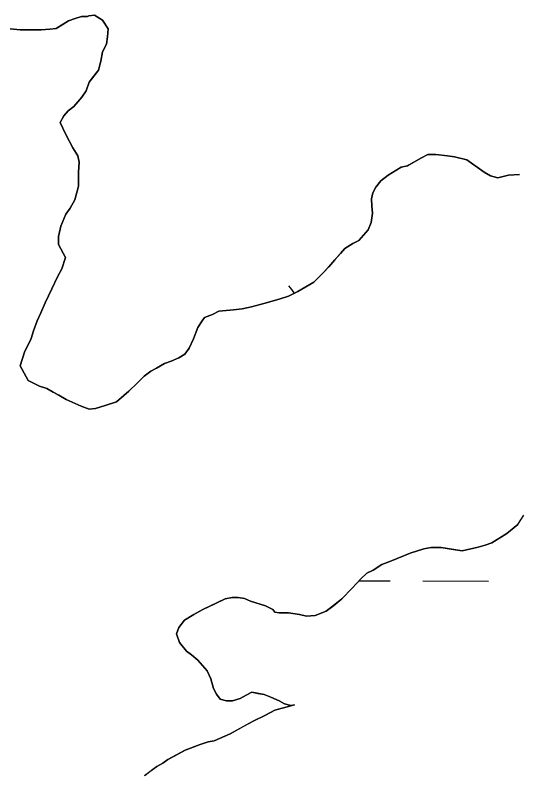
# Model space of a CAD drawing. Extents: x 3177385 to 3215275, y 903885 to 929304.
# Drawn here: x 3188101 to 3188346, y 924489.1 to 924859.7 of the extents above; entities that cross this region are included whole.
import ezdxf

# ---------------------------------------------------------------- set-up
doc = ezdxf.new("R2010")
doc.units = 0
for name, color, linetype in [('V-SITE-VEGE', 7, 'Continuous'), ('V-TOPO-SHOR', 7, 'Continuous'), ('V-WETL-SWMP', 7, 'Continuous')]:
    doc.layers.add(name, color=color, linetype=linetype)

msp = doc.modelspace()

# ---------------------------------------------------------------- linework, layer by layer
at = {"layer": 'V-SITE-VEGE'}
for p, q in [((3188130.26, 924858.11), (3188133.27, 924859.03)), ((3188133.27, 924859.03), (3188136.29, 924859.04)), ((3188136.29, 924859.04), (3188136.89, 924859.35)), ((3188136.89, 924859.35), (3188139.61, 924859.67)), ((3188139.61, 924859.67), (3188143.54, 924857.28)), ((3188120.93, 924853.22), (3188126.94, 924856.88)), ((3188126.94, 924856.88), (3188130.26, 924858.11)), ((3188143.54, 924857.28), (3188146.29, 924853.06)), ((3188098.58, 924853.1), (3188103.42, 924852.52)), ((3188103.42, 924852.52), (3188113.68, 924852.58)), ((3188113.68, 924852.58), (3188120.93, 924853.22)), ((3188146.29, 924853.06), (3188146.01, 924849.14)), ((3188146.01, 924849.14), (3188145.42, 924845.51)), ((3188145.42, 924845.51), (3188143.63, 924841.88)), ((3188143.63, 924841.88), (3188142.75, 924837.34)), ((3188142.75, 924837.34), (3188141.57, 924832.81)), ((3188141.57, 924832.81), (3188137.07, 924827.05)), ((3188137.07, 924827.05), (3188135.58, 924822.81)), ((3188135.58, 924822.81), (3188133.49, 924819.78)), ((3188133.49, 924819.78), (3188129.59, 924815.23)), ((3188129.59, 924815.23), (3188126.88, 924813.1)), ((3188124.78, 924810.68), (3188122.99, 924807.34)), ((3188126.88, 924813.1), (3188124.78, 924810.68)), ((3188122.99, 924807.34), (3188125.74, 924801.62)), ((3188125.74, 924801.62), (3188129.1, 924795)), ((3188129.1, 924795), (3188131.53, 924791.09)), ((3188131.53, 924791.09), (3188132.15, 924788.07)), ((3188292.18, 924786.24), (3188299.1, 924790.2)), ((3188299.1, 924790.2), (3188302.11, 924791.73)), ((3188302.11, 924791.73), (3188306.03, 924791.75)), ((3188306.03, 924791.75), (3188311.77, 924791.18)), ((3188311.77, 924791.18), (3188315.1, 924790.59)), ((3188315.1, 924790.59), (3188321.14, 924789.12)), ((3188321.14, 924789.12), (3188329.63, 924783.13)), ((3188132.15, 924788.07), (3188131.88, 924783.24)), ((3188282.84, 924781.66), (3188289.16, 924785.62)), ((3188289.16, 924785.62), (3188292.18, 924786.24)), ((3188131.88, 924783.24), (3188131.92, 924776.3)), ((3188279.24, 924778.92), (3188282.84, 924781.66)), ((3188329.63, 924783.13), (3188332.66, 924781.33)), ((3188332.66, 924781.33), (3188336.29, 924780.44)), ((3188336.29, 924780.44), (3188341.41, 924781.68)), ((3188341.41, 924781.68), (3188346.85, 924782.01)), ((3188276.83, 924775.89), (3188279.24, 924778.92)), ((3188131.92, 924776.3), (3188130.14, 924769.65)), ((3188275.34, 924773.17), (3188276.83, 924775.89)), ((3188130.14, 924769.65), (3188127.75, 924765.71)), ((3188274.75, 924770.14), (3188275.34, 924773.17)), ((3188274.77, 924766.82), (3188274.75, 924770.14)), ((3188275.09, 924763.2), (3188274.77, 924766.82)), ((3188125.65, 924762.68), (3188123.27, 924756.93)), ((3188127.75, 924765.71), (3188125.65, 924762.68)), ((3188274.52, 924758.67), (3188275.09, 924763.2)), ((3188273.03, 924755.04), (3188274.52, 924758.67)), ((3188123.27, 924756.93), (3188122.09, 924751.79)), ((3188268.53, 924749.88), (3188273.03, 924755.04)), ((3188122.09, 924751.79), (3188122.11, 924747.86)), ((3188122.11, 924747.86), (3188125.47, 924741.54)), ((3188261.61, 924745.92), (3188265.52, 924748.35)), ((3188265.52, 924748.35), (3188268.53, 924749.88)), ((3188251.4, 924734.39), (3188261.61, 924745.92)), ((3188125.47, 924741.54), (3188123.69, 924736.1)), ((3188123.69, 924736.1), (3188121.59, 924732.16)), ((3188246.6, 924729.53), (3188251.4, 924734.39)), ((3188121.59, 924732.16), (3188115.62, 924719.45)), ((3188238.77, 924724.96), (3188246.6, 924729.53)), ((3188229.74, 924721.29), (3188234.26, 924722.82)), ((3188234.26, 924722.82), (3188238.77, 924724.96)), ((3188115.62, 924719.45), (3188111.75, 924710.67)), ((3188216.17, 924717.59), (3188222.2, 924719.13)), ((3188222.2, 924719.13), (3188229.74, 924721.29)), ((3188197.17, 924713.86), (3188200.18, 924715.39)), ((3188200.18, 924715.39), (3188207.42, 924716.03)), ((3188207.42, 924716.03), (3188211.65, 924716.66)), ((3188211.65, 924716.66), (3188216.17, 924717.59)), ((3188111.75, 924710.67), (3188109.96, 924705.83)), ((3188189.96, 924707.48), (3188192.06, 924710.81)), ((3188192.06, 924710.81), (3188193.25, 924712.33)), ((3188193.25, 924712.33), (3188197.17, 924713.86)), ((3188187.88, 924702.03), (3188189.96, 924707.48)), ((3188109.96, 924705.83), (3188108.78, 924702.2)), ((3188108.78, 924702.2), (3188105.49, 924695.54)), ((3188185.79, 924697.49), (3188187.88, 924702.03)), ((3188105.49, 924695.54), (3188103.42, 924688.89)), ((3188183.69, 924694.46), (3188185.79, 924697.49)), ((3188177.07, 924691.11), (3188180.68, 924692.64)), ((3188180.68, 924692.64), (3188183.69, 924694.46)), ((3188103.42, 924688.89), (3188107.38, 924681.66)), ((3188167.13, 924686.22), (3188173.75, 924689.88)), ((3188173.75, 924689.88), (3188177.07, 924691.11)), ((3188163.83, 924683.79), (3188167.13, 924686.22)), ((3188107.38, 924681.66), (3188112.83, 924678.98)), ((3188160.52, 924680.45), (3188163.83, 924683.79)), ((3188112.83, 924678.98), (3188116.46, 924677.79)), ((3188116.46, 924677.79), (3188125.85, 924672.41)), ((3188156.32, 924676.5), (3188160.52, 924680.45)), ((3188150.31, 924671.34), (3188156.32, 924676.5)), ((3188125.85, 924672.41), (3188133.11, 924669.13)), ((3188140.06, 924667.96), (3188150.31, 924671.34)), ((3188133.11, 924669.13), (3188137.04, 924667.64)), ((3188137.04, 924667.64), (3188140.06, 924667.96)), ((3188345.98, 924611.43), (3188340.57, 924607.17)), ((3188340.57, 924607.17), (3188333.35, 924602.6)), ((3188300.15, 924599.7), (3188293.52, 924597.55)), ((3188303.77, 924600.33), (3188300.15, 924599.7)), ((3188308.6, 924600.35), (3188303.77, 924600.33)), ((3188318.88, 924598.6), (3188308.6, 924600.35)), ((3188326.71, 924600.46), (3188318.88, 924598.6)), ((3188330.03, 924601.38), (3188326.71, 924600.46)), ((3188333.35, 924602.6), (3188330.03, 924601.38)), ((3188293.52, 924597.55), (3188284.48, 924593.88)), ((3188279.66, 924592.04), (3188275.45, 924589.3)), ((3188284.48, 924593.88), (3188279.66, 924592.04)), ((3188275.45, 924589.3), (3188272.44, 924587.77)), ((3188269.44, 924585.04), (3188265.23, 924580.49)), ((3188272.44, 924587.77), (3188269.44, 924585.04)), ((3188265.23, 924580.49), (3188260.13, 924575.33)), ((3188203.37, 924575.32), (3188192.53, 924570.13)), ((3188206.69, 924575.94), (3188203.37, 924575.32)), ((3188209.71, 924575.96), (3188206.69, 924575.94)), ((3188212.73, 924575.37), (3188209.71, 924575.96)), ((3188215.76, 924574.18), (3188212.73, 924575.37)), ((3188223.02, 924571.8), (3188215.76, 924574.18)), ((3188260.13, 924575.33), (3188256.22, 924571.99)), ((3188192.53, 924570.13), (3188188.02, 924567.68)), ((3188226.65, 924570.01), (3188223.02, 924571.8)), ((3188227.56, 924568.81), (3188226.65, 924570.01)), ((3188256.22, 924571.99), (3188252.62, 924569.25)), ((3188188.02, 924567.68), (3188183.51, 924564.94)), ((3188229.68, 924568.52), (3188227.56, 924568.81)), ((3188234.2, 924568.54), (3188229.68, 924568.52)), ((3188239.64, 924567.67), (3188234.2, 924568.54)), ((3188242.97, 924566.78), (3188239.64, 924567.67)), ((3188247.2, 924567.11), (3188242.97, 924566.78)), ((3188252.62, 924569.25), (3188247.2, 924567.11)), ((3188183.51, 924564.94), (3188180.81, 924561.31)), ((3188180.81, 924561.31), (3188179.62, 924558.28)), ((3188179.62, 924558.28), (3188181.15, 924554.06)), ((3188181.15, 924554.06), (3188184.49, 924549.85)), ((3188184.49, 924549.85), (3188186.92, 924548.05)), ((3188186.92, 924548.05), (3188189.95, 924545.35)), ((3188189.95, 924545.35), (3188194.51, 924540.24)), ((3188194.51, 924540.24), (3188196.34, 924536.33)), ((3188196.34, 924536.33), (3188197.58, 924531.51)), ((3188197.58, 924531.51), (3188199.1, 924528.8)), ((3188199.1, 924528.8), (3188200.92, 924526.39)), ((3188213.6, 924528.28), (3188216.31, 924529.8)), ((3188216.31, 924529.8), (3188222.35, 924528.63)), ((3188200.92, 924526.39), (3188203.95, 924525.51)), ((3188203.95, 924525.51), (3188206.97, 924525.52)), ((3188206.97, 924525.52), (3188210.58, 924526.75)), ((3188210.58, 924526.75), (3188213.6, 924528.28)), ((3188222.35, 924528.63), (3188225.68, 924527.44)), ((3188225.68, 924527.44), (3188229.61, 924525.65)), ((3188229.61, 924525.65), (3188232.34, 924524.15)), ((3188237.17, 924523.58), (3188227.52, 924521.11)), ((3188232.34, 924524.15), (3188235.36, 924523.26)), ((3188235.36, 924523.26), (3188237.17, 924523.58)), ((3188223.01, 924518.67), (3188216.99, 924515.62)), ((3188227.52, 924521.11), (3188223.01, 924518.67)), ((3188216.99, 924515.62), (3188205.85, 924509.51)), ((3188205.85, 924509.51), (3188198.02, 924506.15)), ((3188191.09, 924504.3), (3188183.85, 924501.54)), ((3188195, 924505.53), (3188191.09, 924504.3)), ((3188198.02, 924506.15), (3188195, 924505.53)), ((3188183.85, 924501.54), (3188175.43, 924496.97)), ((3188175.43, 924496.97), (3188173.02, 924495.14)), ((3188170.01, 924493.62), (3188164, 924489.06)), ((3188173.02, 924495.14), (3188170.01, 924493.62))]:
    msp.add_line(p, q, dxfattribs=at)
at = {"layer": 'V-TOPO-SHOR'}
for points in [[(3188098.58, 924853.1), (3188103.42, 924852.52), (3188110.06, 924852.56), (3188113.68, 924852.58), (3188117.91, 924852.9), (3188120.93, 924853.22), (3188123.93, 924855.05), (3188126.94, 924856.88), (3188130.26, 924858.11), (3188133.27, 924859.03), (3188136.29, 924859.04), (3188136.89, 924859.35), (3188139.61, 924859.67), (3188143.55, 924857.28), (3188146.29, 924853.06), (3188146.01, 924849.14), (3188145.42, 924845.51), (3188143.63, 924841.88), (3188142.75, 924837.34), (3188141.57, 924832.81), (3188139.17, 924829.77), (3188137.07, 924827.05), (3188135.58, 924822.81), (3188133.49, 924819.78), (3188129.59, 924815.23), (3188126.88, 924813.1), (3188124.78, 924810.68), (3188122.99, 924807.34), (3188125.74, 924801.62), (3188129.1, 924795), (3188131.53, 924791.09), (3188132.15, 924788.07), (3188131.88, 924783.24), (3188131.92, 924776.3), (3188130.14, 924769.65), (3188127.75, 924765.71), (3188125.65, 924762.68), (3188123.27, 924756.93), (3188122.09, 924751.79), (3188122.11, 924747.86), (3188125.47, 924741.54), (3188123.69, 924736.1), (3188121.59, 924732.16), (3188118.91, 924726.41), (3188115.62, 924719.45), (3188113.54, 924714.61), (3188111.75, 924710.67), (3188109.96, 924705.83), (3188108.78, 924702.2), (3188105.49, 924695.54), (3188103.42, 924688.89), (3188107.38, 924681.66), (3188112.83, 924678.98), (3188116.46, 924677.79), (3188119.49, 924675.99), (3188122.21, 924674.5), (3188125.85, 924672.41), (3188133.11, 924669.13), (3188137.05, 924667.64), (3188140.06, 924667.96), (3188144.89, 924669.49), (3188150.31, 924671.34), (3188153.91, 924674.37), (3188156.32, 924676.5), (3188160.52, 924680.45), (3188163.83, 924683.79), (3188167.13, 924686.22), (3188169.84, 924687.75)], [(3188169.84, 924687.75), (3188173.75, 924689.88), (3188177.07, 924691.11), (3188180.68, 924692.64), (3188183.69, 924694.46), (3188185.79, 924697.49), (3188187.88, 924702.03), (3188189.96, 924707.48), (3188192.06, 924710.81), (3188193.26, 924712.33), (3188197.17, 924713.86), (3188200.18, 924715.39), (3188207.42, 924716.03), (3188211.65, 924716.66), (3188216.17, 924717.59), (3188222.2, 924719.13), (3188229.74, 924721.29), (3188234.26, 924722.82), (3188238.77, 924724.96), (3188246.6, 924729.53), (3188251.4, 924734.39), (3188253.8, 924737.12), (3188256.8, 924740.46), (3188259.5, 924743.49), (3188261.6, 924745.92), (3188265.52, 924748.35), (3188268.53, 924749.88), (3188273.03, 924755.04), (3188274.52, 924758.67), (3188275.09, 924763.2), (3188274.77, 924766.82), (3188274.75, 924770.14), (3188275.34, 924773.17), (3188276.83, 924775.89), (3188279.24, 924778.92), (3188282.84, 924781.66), (3188289.16, 924785.62), (3188292.18, 924786.24), (3188292.78, 924786.55), (3188299.1, 924790.2), (3188302.11, 924791.73), (3188306.03, 924791.75), (3188311.77, 924791.18), (3188315.1, 924790.59), (3188321.14, 924789.12), (3188329.63, 924783.13), (3188332.66, 924781.33), (3188336.29, 924780.44), (3188341.41, 924781.68), (3188346.85, 924782.01)], [(3188345.98, 924611.43), (3188340.57, 924607.17), (3188333.35, 924602.6), (3188330.03, 924601.38), (3188326.71, 924600.45), (3188318.88, 924598.6), (3188313.44, 924599.48), (3188308.6, 924600.35), (3188303.77, 924600.33), (3188300.15, 924599.7), (3188293.52, 924597.55), (3188284.48, 924593.88), (3188279.66, 924592.04), (3188275.45, 924589.3), (3188272.44, 924587.77), (3188269.44, 924585.04), (3188265.23, 924580.49), (3188260.13, 924575.33), (3188256.22, 924571.99), (3188252.62, 924569.25), (3188247.2, 924567.11), (3188242.97, 924566.78), (3188239.64, 924567.67), (3188234.2, 924568.54), (3188229.68, 924568.52), (3188227.56, 924568.81), (3188226.65, 924570.01), (3188223.02, 924571.8), (3188215.76, 924574.18), (3188212.73, 924575.37), (3188209.71, 924575.96), (3188206.69, 924575.94), (3188203.37, 924575.32), (3188198.25, 924572.87), (3188192.53, 924570.13), (3188188.02, 924567.68), (3188183.5, 924564.94), (3188180.81, 924561.31), (3188179.62, 924558.28), (3188181.15, 924554.06), (3188184.49, 924549.85), (3188186.92, 924548.05), (3188189.95, 924545.35), (3188194.51, 924540.25), (3188196.34, 924536.33), (3188197.58, 924531.51), (3188199.1, 924528.8), (3188200.92, 924526.39), (3188203.95, 924525.51), (3188206.97, 924525.52), (3188210.58, 924526.75), (3188213.6, 924528.28), (3188216.31, 924529.8), (3188219.33, 924529.21), (3188222.35, 924528.63), (3188225.68, 924527.44), (3188229.61, 924525.65), (3188232.34, 924524.15), (3188235.36, 924523.26), (3188237.17, 924523.58)], [(3188178.74, 924498.8), (3188183.85, 924501.54), (3188187.77, 924503.07), (3188191.09, 924504.3), (3188195, 924505.53), (3188198.02, 924506.15), (3188205.85, 924509.51), (3188212.47, 924513.17), (3188216.99, 924515.61), (3188223.01, 924518.67), (3188227.52, 924521.11), (3188233.55, 924522.65), (3188237.17, 924523.58)], [(3188164, 924489.06), (3188164.3, 924489.36), (3188166.7, 924491.18), (3188170.01, 924493.62), (3188173.02, 924495.14), (3188175.43, 924496.97), (3188178.74, 924498.8)]]:
    msp.add_lwpolyline(points, dxfattribs=at)
at = {"layer": 'V-WETL-SWMP'}
for p, q in [((3188268.57, 924584.11), (3188283.77, 924584.07)), ((3188299.77, 924584.03), (3188331.77, 924583.96))]:
    msp.add_line(p, q, dxfattribs=at)
for points in [[(3188109.96, 924705.83), (3188111.75, 924710.67), (3188113.54, 924714.61), (3188115.62, 924719.45), (3188118.91, 924726.41), (3188121.59, 924732.16), (3188123.69, 924736.1), (3188125.47, 924741.54), (3188122.11, 924747.86), (3188122.09, 924751.79), (3188123.27, 924756.93), (3188125.65, 924762.68), (3188127.75, 924765.71), (3188130.14, 924769.65), (3188131.92, 924776.3), (3188131.88, 924783.24), (3188132.15, 924788.07), (3188131.53, 924791.09), (3188129.1, 924795), (3188125.74, 924801.62), (3188122.99, 924807.35), (3188124.78, 924810.68), (3188126.88, 924813.1), (3188129.59, 924815.23), (3188133.49, 924819.78), (3188135.58, 924822.81), (3188137.07, 924827.05), (3188139.17, 924829.78), (3188141.57, 924832.81), (3188142.75, 924837.34), (3188143.63, 924841.88), (3188145.42, 924845.51), (3188146.01, 924849.14), (3188146.29, 924853.06), (3188143.55, 924857.27), (3188139.61, 924859.67), (3188136.89, 924859.35), (3188136.29, 924859.05), (3188133.27, 924859.03), (3188130.26, 924858.11), (3188126.94, 924856.88), (3188120.93, 924853.22), (3188117.91, 924852.91), (3188113.68, 924852.58), (3188103.42, 924852.52), (3188098.58, 924853.1)], [(3188346.85, 924782.01), (3188341.41, 924781.68), (3188336.29, 924780.45), (3188332.66, 924781.33), (3188329.63, 924783.13), (3188321.14, 924789.12), (3188315.1, 924790.59), (3188311.77, 924791.18), (3188306.03, 924791.75), (3188302.11, 924791.73), (3188299.1, 924790.2), (3188292.78, 924786.55), (3188292.18, 924786.24), (3188289.16, 924785.62), (3188282.84, 924781.66), (3188279.24, 924778.92), (3188276.84, 924775.89), (3188275.34, 924773.17), (3188274.75, 924770.14), (3188274.77, 924766.82), (3188275.1, 924763.2), (3188274.52, 924758.67), (3188273.03, 924755.04), (3188268.53, 924749.88), (3188265.52, 924748.35), (3188261.6, 924745.92), (3188259.5, 924743.49), (3188256.8, 924740.46), (3188253.8, 924737.12), (3188251.4, 924734.39), (3188246.6, 924729.53), (3188238.77, 924724.96), (3188234.26, 924722.82), (3188229.74, 924721.29), (3188222.2, 924719.13), (3188216.17, 924717.59), (3188211.65, 924716.66), (3188207.43, 924716.03), (3188200.18, 924715.39), (3188197.17, 924713.86), (3188193.26, 924712.33), (3188192.06, 924710.81), (3188189.96, 924707.48), (3188187.88, 924702.03), (3188185.79, 924697.49), (3188183.69, 924694.46), (3188180.68, 924692.64), (3188177.07, 924691.11), (3188173.76, 924689.88), (3188169.84, 924687.75), (3188167.13, 924686.22), (3188163.83, 924683.79), (3188160.52, 924680.45), (3188156.32, 924676.5), (3188153.92, 924674.37), (3188150.31, 924671.33), (3188144.89, 924669.49), (3188140.06, 924667.96), (3188137.05, 924667.64), (3188133.11, 924669.13), (3188125.85, 924672.41), (3188122.21, 924674.5), (3188119.49, 924675.99), (3188116.46, 924677.79), (3188112.83, 924678.98), (3188107.38, 924681.66), (3188103.42, 924688.89), (3188105.49, 924695.54), (3188108.78, 924702.2), (3188109.96, 924705.83)], [(3188178.74, 924498.8), (3188183.85, 924501.54), (3188187.77, 924503.07), (3188191.09, 924504.3), (3188195, 924505.53), (3188198.02, 924506.15), (3188205.85, 924509.51), (3188212.47, 924513.17), (3188216.99, 924515.61), (3188223.01, 924518.67), (3188227.52, 924521.11), (3188237.17, 924523.58), (3188235.36, 924523.26), (3188232.34, 924524.15), (3188229.61, 924525.65), (3188225.68, 924527.44), (3188222.35, 924528.63), (3188216.3, 924529.8), (3188213.6, 924528.28), (3188210.58, 924526.75), (3188206.97, 924525.52), (3188203.95, 924525.51), (3188200.93, 924526.39), (3188199.1, 924528.8), (3188197.58, 924531.51), (3188196.34, 924536.33), (3188194.51, 924540.25), (3188189.95, 924545.35), (3188186.92, 924548.05), (3188184.49, 924549.85), (3188181.15, 924554.06), (3188179.62, 924558.28), (3188180.81, 924561.31), (3188183.5, 924564.94), (3188188.02, 924567.68), (3188192.53, 924570.13), (3188198.25, 924572.87), (3188203.37, 924575.32), (3188206.69, 924575.94), (3188209.71, 924575.96), (3188212.73, 924575.37), (3188215.76, 924574.18), (3188223.02, 924571.8), (3188226.65, 924570.01), (3188227.56, 924568.81), (3188229.68, 924568.52), (3188234.2, 924568.54), (3188239.64, 924567.67), (3188242.97, 924566.78), (3188247.2, 924567.11), (3188252.62, 924569.25), (3188256.23, 924571.99), (3188260.13, 924575.33), (3188265.23, 924580.49), (3188269.44, 924585.04), (3188272.44, 924587.78), (3188275.45, 924589.3), (3188279.66, 924592.04), (3188284.48, 924593.88), (3188293.52, 924597.55), (3188300.15, 924599.7), (3188303.77, 924600.33), (3188308.6, 924600.35), (3188313.44, 924599.47), (3188318.88, 924598.6), (3188326.72, 924600.45), (3188330.03, 924601.38), (3188333.35, 924602.6), (3188340.57, 924607.17), (3188345.98, 924611.43), (3188348.97, 924615.97)], [(3188164, 924489.06), (3188164.3, 924489.36), (3188166.7, 924491.18), (3188170.01, 924493.62), (3188173.02, 924495.14), (3188175.43, 924496.97), (3188178.74, 924498.8)]]:
    msp.add_lwpolyline(points, dxfattribs=at)
msp.add_arc((3188207.65, 924704.79), 35.25, 33.3407, 40.6385, dxfattribs=at)

doc.saveas('drawing.dxf')
